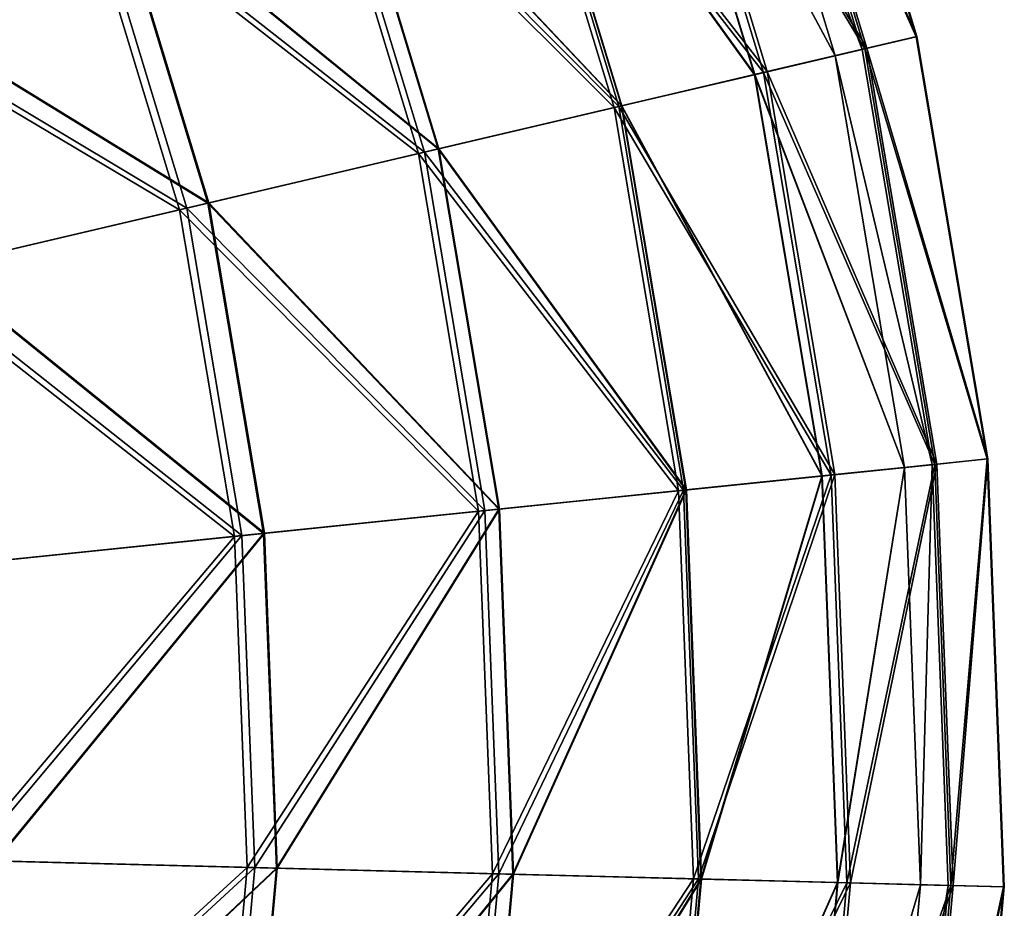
# Model space of a CAD drawing. Header units: millimetres. Extents: x 0 to 453, y 0 to 454.
# Tile 302 of 530: x 430 to 453, y 209 to 229. Entities that reach past the tile are written whole.
import ezdxf

# ---------------------------------------------------------------- set-up
doc = ezdxf.new("R2010")
doc.units = ezdxf.units.MM
doc.header["$LTSCALE"] = 25.4
doc.layers.get('0').update_dxf_attribs({"true_color": 0xff5454})

# ---------------------------------------------------------------- blocks, each defined once
blk = doc.blocks.new('KARO-V-10303.STL')
at = {"color": 7, "true_color": 0xffffff}
mesh = blk.add_polyface(dxfattribs=at)
corners = [(228.86, 3.577, 483.023), (232.84, -5.38, 492.718), (231.664, -5.656, 483.023), (229.99, 4.001, 492.718)]
mesh.append_faces([[corners[k] for k in face] for face in [(0, 1, 2), (1, 0, 3)]], dxfattribs={"vtx0": -1, "color": 7})
mesh = blk.add_polyface(dxfattribs=at)
corners = [(232.856, -5.376, 502.487), (228.907, 3.595, 512.186), (231.713, -5.645, 512.186), (230.006, 4.007, 502.487)]
mesh.append_faces([[corners[k] for k in face] for face in [(0, 1, 2), (1, 0, 3)]], dxfattribs={"vtx0": -1, "color": 7})
mesh = blk.add_polyface(dxfattribs=at)
corners = [(229.99, 4.001, 492.718), (232.856, -5.376, 502.487), (232.84, -5.38, 492.718), (230.006, 4.007, 502.487)]
mesh.append_faces([[corners[k] for k in face] for face in [(0, 1, 2), (1, 0, 3)]], dxfattribs={"vtx0": -1, "color": 7})
mesh = blk.add_polyface(dxfattribs=at)
corners = [(226.631, 2.741, 473.548), (231.664, -5.656, 483.023), (229.347, -6.201, 473.548), (228.86, 3.577, 483.023)]
mesh.append_faces([[corners[k] for k in face] for face in [(0, 1, 2), (1, 0, 3)]], dxfattribs={"vtx0": -1, "color": 7})
mesh = blk.add_polyface(dxfattribs=at)
corners = [(231.713, -5.645, 512.186), (226.709, 2.77, 521.669), (229.428, -6.181, 521.669), (228.907, 3.595, 512.186)]
mesh.append_faces([[corners[k] for k in face] for face in [(0, 1, 2), (1, 0, 3)]], dxfattribs={"vtx0": -1, "color": 7})
mesh = blk.add_polyface(dxfattribs=at)
corners = [(231.605, -5.67, 497.704), (228.206, 3.332, 487.704), (230.984, -5.816, 487.704), (228.803, 3.556, 497.704)]
mesh.append_faces([[corners[k] for k in face] for face in [(0, 1, 2), (1, 0, 3)]], dxfattribs={"vtx0": -1, "color": 7})
mesh = blk.add_polyface(dxfattribs=at)
corners = [(228.21, 3.333, 507.704), (231.605, -5.67, 497.704), (230.989, -5.815, 507.704), (228.803, 3.556, 497.704)]
mesh.append_faces([[corners[k] for k in face] for face in [(0, 1, 2), (1, 0, 3)]], dxfattribs={"vtx0": -1, "color": 7})
mesh = blk.add_polyface(dxfattribs=at)
corners = [(230.984, -5.816, 487.704), (226.429, 2.665, 477.866), (229.137, -6.25, 477.866), (228.206, 3.332, 487.704)]
mesh.append_faces([[corners[k] for k in face] for face in [(0, 1, 2), (1, 0, 3)]], dxfattribs={"vtx0": -1, "color": 7})
mesh = blk.add_polyface(dxfattribs=at)
corners = [(226.437, 2.668, 517.543), (230.989, -5.815, 507.704), (229.145, -6.248, 517.543), (228.21, 3.333, 507.704)]
mesh.append_faces([[corners[k] for k in face] for face in [(0, 1, 2), (1, 0, 3)]], dxfattribs={"vtx0": -1, "color": 7})
mesh = blk.add_polyface(dxfattribs=at)
corners = [(223.338, 1.505, 464.434), (229.347, -6.201, 473.548), (225.923, -7.005, 464.434), (226.631, 2.741, 473.548)]
mesh.append_faces([[corners[k] for k in face] for face in [(0, 1, 2), (1, 0, 3)]], dxfattribs={"vtx0": -1, "color": 7})
mesh = blk.add_polyface(dxfattribs=at)
corners = [(229.428, -6.181, 521.669), (223.446, 1.545, 530.795), (226.035, -6.979, 530.795), (226.709, 2.77, 521.669)]
mesh.append_faces([[corners[k] for k in face] for face in [(0, 1, 2), (1, 0, 3)]], dxfattribs={"vtx0": -1, "color": 7})
mesh = blk.add_polyface(dxfattribs=at)
corners = [(229.137, -6.25, 477.866), (223.5, 1.566, 468.347), (226.091, -6.965, 468.347), (226.429, 2.665, 477.866)]
mesh.append_faces([[corners[k] for k in face] for face in [(0, 1, 2), (1, 0, 3)]], dxfattribs={"vtx0": -1, "color": 7})
mesh = blk.add_polyface(dxfattribs=at)
corners = [(223.512, 1.57, 527.063), (229.145, -6.248, 517.543), (226.103, -6.963, 527.063), (226.437, 2.668, 517.543)]
mesh.append_faces([[corners[k] for k in face] for face in [(0, 1, 2), (1, 0, 3)]], dxfattribs={"vtx0": -1, "color": 7})
mesh = blk.add_polyface(dxfattribs=at)
corners = [(219.029, -0.112, 455.816), (225.923, -7.005, 464.434), (221.443, -8.058, 455.816), (223.338, 1.505, 464.434)]
mesh.append_faces([[corners[k] for k in face] for face in [(0, 1, 2), (1, 0, 3)]], dxfattribs={"vtx0": -1, "color": 7})
mesh = blk.add_polyface(dxfattribs=at)
corners = [(226.035, -6.979, 530.795), (219.165, -0.061, 539.429), (221.584, -8.024, 539.429), (223.446, 1.545, 530.795)]
mesh.append_faces([[corners[k] for k in face] for face in [(0, 1, 2), (1, 0, 3)]], dxfattribs={"vtx0": -1, "color": 7})
mesh = blk.add_polyface(dxfattribs=at)
corners = [(226.091, -6.965, 468.347), (219.467, 0.052, 459.3), (221.898, -7.951, 459.3), (223.5, 1.566, 468.347)]
mesh.append_faces([[corners[k] for k in face] for face in [(0, 1, 2), (1, 0, 3)]], dxfattribs={"vtx0": -1, "color": 7})
mesh = blk.add_polyface(dxfattribs=at)
corners = [(219.482, 0.058, 536.111), (226.103, -6.963, 527.063), (221.913, -7.947, 536.111), (223.512, 1.57, 527.063)]
mesh.append_faces([[corners[k] for k in face] for face in [(0, 1, 2), (1, 0, 3)]], dxfattribs={"vtx0": -1, "color": 7})
mesh = blk.add_polyface(dxfattribs=at)
corners = [(221.898, -7.951, 459.3), (214.394, -1.851, 450.872), (216.623, -9.19, 450.872), (219.467, 0.052, 459.3)]
mesh.append_faces([[corners[k] for k in face] for face in [(0, 1, 2), (1, 0, 3)]], dxfattribs={"vtx0": -1, "color": 7})
mesh = blk.add_polyface(dxfattribs=at)
corners = [(214.413, -1.844, 544.542), (221.913, -7.947, 536.111), (216.642, -9.185, 544.542), (219.482, 0.058, 536.111)]
mesh.append_faces([[corners[k] for k in face] for face in [(0, 1, 2), (1, 0, 3)]], dxfattribs={"vtx0": -1, "color": 7})
mesh = blk.add_polyface(dxfattribs=at)
corners = [(213.769, -2.086, 447.824), (221.443, -8.058, 455.816), (215.973, -9.342, 447.824), (219.029, -0.112, 455.816)]
mesh.append_faces([[corners[k] for k in face] for face in [(0, 1, 2), (1, 0, 3)]], dxfattribs={"vtx0": -1, "color": 7})
mesh = blk.add_polyface(dxfattribs=at)
corners = [(221.584, -8.024, 539.429), (213.931, -2.025, 547.44), (216.141, -9.303, 547.44), (219.165, -0.061, 539.429)]
mesh.append_faces([[corners[k] for k in face] for face in [(0, 1, 2), (1, 0, 3)]], dxfattribs={"vtx0": -1, "color": 7})
mesh = blk.add_polyface(dxfattribs=at)
corners = [(216.141, -9.303, 547.44), (207.821, -4.318, 554.711), (209.789, -10.795, 554.711), (213.931, -2.025, 547.44)]
mesh.append_faces([[corners[k] for k in face] for face in [(0, 1, 2), (1, 0, 3)]], dxfattribs={"vtx0": -1, "color": 7})
mesh = blk.add_polyface(dxfattribs=at)
corners = [(216.623, -9.19, 450.872), (208.363, -4.114, 443.197), (210.352, -10.663, 443.197), (214.394, -1.851, 450.872)]
mesh.append_faces([[corners[k] for k in face] for face in [(0, 1, 2), (1, 0, 3)]], dxfattribs={"vtx0": -1, "color": 7})
mesh = blk.add_polyface(dxfattribs=at)
corners = [(208.385, -4.106, 552.22), (216.642, -9.185, 544.542), (210.375, -10.658, 552.22), (214.413, -1.844, 544.542)]
mesh.append_faces([[corners[k] for k in face] for face in [(0, 1, 2), (1, 0, 3)]], dxfattribs={"vtx0": -1, "color": 7})
mesh = blk.add_polyface(dxfattribs=at)
corners = [(207.636, -4.387, 440.576), (215.973, -9.342, 447.824), (209.596, -10.841, 440.576), (213.769, -2.086, 447.824)]
mesh.append_faces([[corners[k] for k in face] for face in [(0, 1, 2), (1, 0, 3)]], dxfattribs={"vtx0": -1, "color": 7})
mesh = blk.add_polyface(dxfattribs=at)
corners = [(231.664, -5.656, 483.023), (234.466, -15.048, 492.718), (233.265, -15.172, 483.023), (232.84, -5.38, 492.718)]
mesh.append_faces([[corners[k] for k in face] for face in [(0, 1, 2), (1, 0, 3)]], dxfattribs={"vtx0": -1, "color": 7})
mesh = blk.add_polyface(dxfattribs=at)
corners = [(234.483, -15.047, 502.487), (231.713, -5.645, 512.186), (233.315, -15.167, 512.186), (232.856, -5.376, 502.487)]
mesh.append_faces([[corners[k] for k in face] for face in [(0, 1, 2), (1, 0, 3)]], dxfattribs={"vtx0": -1, "color": 7})
mesh = blk.add_polyface(dxfattribs=at)
corners = [(232.84, -5.38, 492.718), (234.483, -15.047, 502.487), (234.466, -15.048, 492.718), (232.856, -5.376, 502.487)]
mesh.append_faces([[corners[k] for k in face] for face in [(0, 1, 2), (1, 0, 3)]], dxfattribs={"vtx0": -1, "color": 7})
mesh = blk.add_polyface(dxfattribs=at)
corners = [(232.57, -15.243, 487.704), (229.137, -6.25, 477.866), (230.682, -15.438, 477.866), (230.984, -5.816, 487.704)]
mesh.append_faces([[corners[k] for k in face] for face in [(0, 1, 2), (1, 0, 3)]], dxfattribs={"vtx0": -1, "color": 7})
mesh = blk.add_polyface(dxfattribs=at)
corners = [(229.145, -6.248, 517.543), (232.574, -15.243, 507.704), (230.69, -15.437, 517.543), (230.989, -5.815, 507.704)]
mesh.append_faces([[corners[k] for k in face] for face in [(0, 1, 2), (1, 0, 3)]], dxfattribs={"vtx0": -1, "color": 7})
mesh = blk.add_polyface(dxfattribs=at)
corners = [(229.347, -6.201, 473.548), (233.265, -15.172, 483.023), (230.897, -15.416, 473.548), (231.664, -5.656, 483.023)]
mesh.append_faces([[corners[k] for k in face] for face in [(0, 1, 2), (1, 0, 3)]], dxfattribs={"vtx0": -1, "color": 7})
mesh = blk.add_polyface(dxfattribs=at)
corners = [(233.315, -15.167, 512.186), (229.428, -6.181, 521.669), (230.98, -15.407, 521.669), (231.713, -5.645, 512.186)]
mesh.append_faces([[corners[k] for k in face] for face in [(0, 1, 2), (1, 0, 3)]], dxfattribs={"vtx0": -1, "color": 7})
mesh = blk.add_polyface(dxfattribs=at)
corners = [(233.204, -15.178, 497.704), (230.984, -5.816, 487.704), (232.57, -15.243, 487.704), (231.605, -5.67, 497.704)]
mesh.append_faces([[corners[k] for k in face] for face in [(0, 1, 2), (1, 0, 3)]], dxfattribs={"vtx0": -1, "color": 7})
mesh = blk.add_polyface(dxfattribs=at)
corners = [(230.989, -5.815, 507.704), (233.204, -15.178, 497.704), (232.574, -15.243, 507.704), (231.605, -5.67, 497.704)]
mesh.append_faces([[corners[k] for k in face] for face in [(0, 1, 2), (1, 0, 3)]], dxfattribs={"vtx0": -1, "color": 7})
mesh = blk.add_polyface(dxfattribs=at)
corners = [(225.923, -7.005, 464.434), (230.897, -15.416, 473.548), (227.398, -15.776, 464.434), (229.347, -6.201, 473.548)]
mesh.append_faces([[corners[k] for k in face] for face in [(0, 1, 2), (1, 0, 3)]], dxfattribs={"vtx0": -1, "color": 7})
mesh = blk.add_polyface(dxfattribs=at)
corners = [(230.98, -15.407, 521.669), (226.035, -6.979, 530.795), (227.512, -15.764, 530.795), (229.428, -6.181, 521.669)]
mesh.append_faces([[corners[k] for k in face] for face in [(0, 1, 2), (1, 0, 3)]], dxfattribs={"vtx0": -1, "color": 7})
mesh = blk.add_polyface(dxfattribs=at)
corners = [(230.682, -15.438, 477.866), (226.091, -6.965, 468.347), (227.57, -15.758, 468.347), (229.137, -6.25, 477.866)]
mesh.append_faces([[corners[k] for k in face] for face in [(0, 1, 2), (1, 0, 3)]], dxfattribs={"vtx0": -1, "color": 7})
mesh = blk.add_polyface(dxfattribs=at)
corners = [(226.103, -6.963, 527.063), (230.69, -15.437, 517.543), (227.583, -15.757, 527.063), (229.145, -6.248, 517.543)]
mesh.append_faces([[corners[k] for k in face] for face in [(0, 1, 2), (1, 0, 3)]], dxfattribs={"vtx0": -1, "color": 7})
mesh = blk.add_polyface(dxfattribs=at)
corners = [(227.512, -15.764, 530.795), (221.584, -8.024, 539.429), (222.964, -16.232, 539.429), (226.035, -6.979, 530.795)]
mesh.append_faces([[corners[k] for k in face] for face in [(0, 1, 2), (1, 0, 3)]], dxfattribs={"vtx0": -1, "color": 7})
mesh = blk.add_polyface(dxfattribs=at)
corners = [(227.57, -15.758, 468.347), (221.898, -7.951, 459.3), (223.285, -16.199, 459.3), (226.091, -6.965, 468.347)]
mesh.append_faces([[corners[k] for k in face] for face in [(0, 1, 2), (1, 0, 3)]], dxfattribs={"vtx0": -1, "color": 7})
mesh = blk.add_polyface(dxfattribs=at)
corners = [(221.913, -7.947, 536.111), (227.583, -15.757, 527.063), (223.301, -16.197, 536.111), (226.103, -6.963, 527.063)]
mesh.append_faces([[corners[k] for k in face] for face in [(0, 1, 2), (1, 0, 3)]], dxfattribs={"vtx0": -1, "color": 7})
mesh = blk.add_polyface(dxfattribs=at)
corners = [(221.443, -8.058, 455.816), (227.398, -15.776, 464.434), (222.82, -16.247, 455.816), (225.923, -7.005, 464.434)]
mesh.append_faces([[corners[k] for k in face] for face in [(0, 1, 2), (1, 0, 3)]], dxfattribs={"vtx0": -1, "color": 7})
mesh = blk.add_polyface(dxfattribs=at)
corners = [(215.973, -9.342, 447.824), (222.82, -16.247, 455.816), (217.231, -16.822, 447.824), (221.443, -8.058, 455.816)]
mesh.append_faces([[corners[k] for k in face] for face in [(0, 1, 2), (1, 0, 3)]], dxfattribs={"vtx0": -1, "color": 7})
mesh = blk.add_polyface(dxfattribs=at)
corners = [(222.964, -16.232, 539.429), (216.141, -9.303, 547.44), (217.403, -16.804, 547.44), (221.584, -8.024, 539.429)]
mesh.append_faces([[corners[k] for k in face] for face in [(0, 1, 2), (1, 0, 3)]], dxfattribs={"vtx0": -1, "color": 7})
mesh = blk.add_polyface(dxfattribs=at)
corners = [(223.285, -16.199, 459.3), (216.623, -9.19, 450.872), (217.895, -16.753, 450.872), (221.898, -7.951, 459.3)]
mesh.append_faces([[corners[k] for k in face] for face in [(0, 1, 2), (1, 0, 3)]], dxfattribs={"vtx0": -1, "color": 7})
mesh = blk.add_polyface(dxfattribs=at)
corners = [(216.642, -9.185, 544.542), (223.301, -16.197, 536.111), (217.915, -16.751, 544.542), (221.913, -7.947, 536.111)]
mesh.append_faces([[corners[k] for k in face] for face in [(0, 1, 2), (1, 0, 3)]], dxfattribs={"vtx0": -1, "color": 7})
mesh = blk.add_polyface(dxfattribs=at)
corners = [(217.895, -16.753, 450.872), (210.352, -10.663, 443.197), (211.487, -17.413, 443.197), (216.623, -9.19, 450.872)]
mesh.append_faces([[corners[k] for k in face] for face in [(0, 1, 2), (1, 0, 3)]], dxfattribs={"vtx0": -1, "color": 7})
mesh = blk.add_polyface(dxfattribs=at)
corners = [(210.375, -10.658, 552.22), (217.915, -16.751, 544.542), (211.51, -17.41, 552.22), (216.642, -9.185, 544.542)]
mesh.append_faces([[corners[k] for k in face] for face in [(0, 1, 2), (1, 0, 3)]], dxfattribs={"vtx0": -1, "color": 7})
mesh = blk.add_polyface(dxfattribs=at)
corners = [(209.596, -10.841, 440.576), (217.231, -16.822, 447.824), (210.715, -17.492, 440.576), (215.973, -9.342, 447.824)]
mesh.append_faces([[corners[k] for k in face] for face in [(0, 1, 2), (1, 0, 3)]], dxfattribs={"vtx0": -1, "color": 7})
mesh = blk.add_polyface(dxfattribs=at)
corners = [(217.403, -16.804, 547.44), (209.789, -10.795, 554.711), (210.912, -17.472, 554.711), (216.141, -9.303, 547.44)]
mesh.append_faces([[corners[k] for k in face] for face in [(0, 1, 2), (1, 0, 3)]], dxfattribs={"vtx0": -1, "color": 7})
mesh = blk.add_polyface(dxfattribs=at)
corners = [(233.635, -24.814, 483.023), (234.466, -15.048, 492.718), (234.842, -24.845, 492.718), (233.265, -15.172, 483.023)]
mesh.append_faces([[corners[k] for k in face] for face in [(0, 1, 2), (1, 0, 3)]], dxfattribs={"vtx0": -1, "color": 7})
mesh = blk.add_polyface(dxfattribs=at)
corners = [(234.483, -15.047, 502.487), (233.686, -24.816, 512.186), (234.859, -24.846, 502.487), (233.315, -15.167, 512.186)]
mesh.append_faces([[corners[k] for k in face] for face in [(0, 1, 2), (1, 0, 3)]], dxfattribs={"vtx0": -1, "color": 7})
mesh = blk.add_polyface(dxfattribs=at)
corners = [(234.842, -24.845, 492.718), (234.483, -15.047, 502.487), (234.859, -24.846, 502.487), (234.466, -15.048, 492.718)]
mesh.append_faces([[corners[k] for k in face] for face in [(0, 1, 2), (1, 0, 3)]], dxfattribs={"vtx0": -1, "color": 7})
mesh = blk.add_polyface(dxfattribs=at)
corners = [(232.57, -15.243, 487.704), (231.04, -24.748, 477.866), (232.937, -24.796, 487.704), (230.682, -15.438, 477.866)]
mesh.append_faces([[corners[k] for k in face] for face in [(0, 1, 2), (1, 0, 3)]], dxfattribs={"vtx0": -1, "color": 7})
mesh = blk.add_polyface(dxfattribs=at)
corners = [(231.048, -24.748, 517.543), (232.574, -15.243, 507.704), (232.941, -24.797, 507.704), (230.69, -15.437, 517.543)]
mesh.append_faces([[corners[k] for k in face] for face in [(0, 1, 2), (1, 0, 3)]], dxfattribs={"vtx0": -1, "color": 7})
mesh = blk.add_polyface(dxfattribs=at)
corners = [(231.256, -24.753, 473.548), (233.265, -15.172, 483.023), (233.635, -24.814, 483.023), (230.897, -15.416, 473.548)]
mesh.append_faces([[corners[k] for k in face] for face in [(0, 1, 2), (1, 0, 3)]], dxfattribs={"vtx0": -1, "color": 7})
mesh = blk.add_polyface(dxfattribs=at)
corners = [(233.315, -15.167, 512.186), (231.339, -24.755, 521.669), (233.686, -24.816, 512.186), (230.98, -15.407, 521.669)]
mesh.append_faces([[corners[k] for k in face] for face in [(0, 1, 2), (1, 0, 3)]], dxfattribs={"vtx0": -1, "color": 7})
mesh = blk.add_polyface(dxfattribs=at)
corners = [(233.204, -15.178, 497.704), (232.937, -24.796, 487.704), (233.575, -24.813, 497.704), (232.57, -15.243, 487.704)]
mesh.append_faces([[corners[k] for k in face] for face in [(0, 1, 2), (1, 0, 3)]], dxfattribs={"vtx0": -1, "color": 7})
mesh = blk.add_polyface(dxfattribs=at)
corners = [(232.941, -24.797, 507.704), (233.204, -15.178, 497.704), (233.575, -24.813, 497.704), (232.574, -15.243, 507.704)]
mesh.append_faces([[corners[k] for k in face] for face in [(0, 1, 2), (1, 0, 3)]], dxfattribs={"vtx0": -1, "color": 7})
mesh = blk.add_polyface(dxfattribs=at)
corners = [(227.739, -24.663, 464.434), (230.897, -15.416, 473.548), (231.256, -24.753, 473.548), (227.398, -15.776, 464.434)]
mesh.append_faces([[corners[k] for k in face] for face in [(0, 1, 2), (1, 0, 3)]], dxfattribs={"vtx0": -1, "color": 7})
mesh = blk.add_polyface(dxfattribs=at)
corners = [(230.98, -15.407, 521.669), (227.854, -24.666, 530.795), (231.339, -24.755, 521.669), (227.512, -15.764, 530.795)]
mesh.append_faces([[corners[k] for k in face] for face in [(0, 1, 2), (1, 0, 3)]], dxfattribs={"vtx0": -1, "color": 7})
mesh = blk.add_polyface(dxfattribs=at)
corners = [(230.682, -15.438, 477.866), (227.913, -24.667, 468.347), (231.04, -24.748, 477.866), (227.57, -15.758, 468.347)]
mesh.append_faces([[corners[k] for k in face] for face in [(0, 1, 2), (1, 0, 3)]], dxfattribs={"vtx0": -1, "color": 7})
mesh = blk.add_polyface(dxfattribs=at)
corners = [(227.925, -24.668, 527.063), (230.69, -15.437, 517.543), (231.048, -24.748, 517.543), (227.583, -15.757, 527.063)]
mesh.append_faces([[corners[k] for k in face] for face in [(0, 1, 2), (1, 0, 3)]], dxfattribs={"vtx0": -1, "color": 7})
mesh = blk.add_polyface(dxfattribs=at)
corners = [(223.139, -24.545, 455.816), (227.398, -15.776, 464.434), (227.739, -24.663, 464.434), (222.82, -16.247, 455.816)]
mesh.append_faces([[corners[k] for k in face] for face in [(0, 1, 2), (1, 0, 3)]], dxfattribs={"vtx0": -1, "color": 7})
mesh = blk.add_polyface(dxfattribs=at)
corners = [(227.512, -15.764, 530.795), (223.284, -24.548, 539.429), (227.854, -24.666, 530.795), (222.964, -16.232, 539.429)]
mesh.append_faces([[corners[k] for k in face] for face in [(0, 1, 2), (1, 0, 3)]], dxfattribs={"vtx0": -1, "color": 7})
mesh = blk.add_polyface(dxfattribs=at)
corners = [(227.57, -15.758, 468.347), (223.606, -24.557, 459.3), (227.913, -24.667, 468.347), (223.285, -16.199, 459.3)]
mesh.append_faces([[corners[k] for k in face] for face in [(0, 1, 2), (1, 0, 3)]], dxfattribs={"vtx0": -1, "color": 7})
mesh = blk.add_polyface(dxfattribs=at)
corners = [(223.622, -24.557, 536.111), (227.583, -15.757, 527.063), (227.925, -24.668, 527.063), (223.301, -16.197, 536.111)]
mesh.append_faces([[corners[k] for k in face] for face in [(0, 1, 2), (1, 0, 3)]], dxfattribs={"vtx0": -1, "color": 7})
mesh = blk.add_polyface(dxfattribs=at)
corners = [(222.964, -16.232, 539.429), (217.695, -24.405, 547.44), (223.284, -24.548, 539.429), (217.403, -16.804, 547.44)]
mesh.append_faces([[corners[k] for k in face] for face in [(0, 1, 2), (1, 0, 3)]], dxfattribs={"vtx0": -1, "color": 7})
mesh = blk.add_polyface(dxfattribs=at)
corners = [(223.285, -16.199, 459.3), (218.19, -24.417, 450.872), (223.606, -24.557, 459.3), (217.895, -16.753, 450.872)]
mesh.append_faces([[corners[k] for k in face] for face in [(0, 1, 2), (1, 0, 3)]], dxfattribs={"vtx0": -1, "color": 7})
mesh = blk.add_polyface(dxfattribs=at)
corners = [(218.209, -24.418, 544.542), (223.301, -16.197, 536.111), (223.622, -24.557, 536.111), (217.915, -16.751, 544.542)]
mesh.append_faces([[corners[k] for k in face] for face in [(0, 1, 2), (1, 0, 3)]], dxfattribs={"vtx0": -1, "color": 7})
mesh = blk.add_polyface(dxfattribs=at)
corners = [(217.522, -24.4, 447.824), (222.82, -16.247, 455.816), (223.139, -24.545, 455.816), (217.231, -16.822, 447.824)]
mesh.append_faces([[corners[k] for k in face] for face in [(0, 1, 2), (1, 0, 3)]], dxfattribs={"vtx0": -1, "color": 7})
mesh = blk.add_polyface(dxfattribs=at)
corners = [(210.974, -24.232, 440.576), (217.231, -16.822, 447.824), (217.522, -24.4, 447.824), (210.715, -17.492, 440.576)]
mesh.append_faces([[corners[k] for k in face] for face in [(0, 1, 2), (1, 0, 3)]], dxfattribs={"vtx0": -1, "color": 7})
mesh = blk.add_polyface(dxfattribs=at)
corners = [(217.403, -16.804, 547.44), (211.172, -24.237, 554.711), (217.695, -24.405, 547.44), (210.912, -17.472, 554.711)]
mesh.append_faces([[corners[k] for k in face] for face in [(0, 1, 2), (1, 0, 3)]], dxfattribs={"vtx0": -1, "color": 7})
mesh = blk.add_polyface(dxfattribs=at)
corners = [(217.895, -16.753, 450.872), (211.75, -24.252, 443.197), (218.19, -24.417, 450.872), (211.487, -17.413, 443.197)]
mesh.append_faces([[corners[k] for k in face] for face in [(0, 1, 2), (1, 0, 3)]], dxfattribs={"vtx0": -1, "color": 7})
mesh = blk.add_polyface(dxfattribs=at)
corners = [(211.773, -24.252, 552.22), (217.915, -16.751, 544.542), (218.209, -24.418, 544.542), (211.51, -17.41, 552.22)]
mesh.append_faces([[corners[k] for k in face] for face in [(0, 1, 2), (1, 0, 3)]], dxfattribs={"vtx0": -1, "color": 7})
mesh = blk.add_polyface(dxfattribs=at)
corners = [(210.369, -30.949, 440.576), (217.522, -24.4, 447.824), (216.842, -31.954, 447.824), (210.974, -24.232, 440.576)]
mesh.append_faces([[corners[k] for k in face] for face in [(0, 1, 2), (1, 0, 3)]], dxfattribs={"vtx0": -1, "color": 7})
mesh = blk.add_polyface(dxfattribs=at)
corners = [(217.695, -24.405, 547.44), (210.564, -30.98, 554.711), (217.013, -31.98, 547.44), (211.172, -24.237, 554.711)]
mesh.append_faces([[corners[k] for k in face] for face in [(0, 1, 2), (1, 0, 3)]], dxfattribs={"vtx0": -1, "color": 7})
mesh = blk.add_polyface(dxfattribs=at)
corners = [(218.19, -24.417, 450.872), (211.136, -31.068, 443.197), (217.502, -32.056, 450.872), (211.75, -24.252, 443.197)]
mesh.append_faces([[corners[k] for k in face] for face in [(0, 1, 2), (1, 0, 3)]], dxfattribs={"vtx0": -1, "color": 7})
mesh = blk.add_polyface(dxfattribs=at)
corners = [(211.159, -31.072, 552.22), (218.209, -24.418, 544.542), (217.521, -32.059, 544.542), (211.773, -24.252, 552.22)]
mesh.append_faces([[corners[k] for k in face] for face in [(0, 1, 2), (1, 0, 3)]], dxfattribs={"vtx0": -1, "color": 7})
mesh = blk.add_polyface(dxfattribs=at)
corners = [(216.842, -31.954, 447.824), (223.139, -24.545, 455.816), (222.394, -32.815, 455.816), (217.522, -24.4, 447.824)]
mesh.append_faces([[corners[k] for k in face] for face in [(0, 1, 2), (1, 0, 3)]], dxfattribs={"vtx0": -1, "color": 7})
mesh = blk.add_polyface(dxfattribs=at)
corners = [(223.284, -24.548, 539.429), (217.013, -31.98, 547.44), (222.537, -32.837, 539.429), (217.695, -24.405, 547.44)]
mesh.append_faces([[corners[k] for k in face] for face in [(0, 1, 2), (1, 0, 3)]], dxfattribs={"vtx0": -1, "color": 7})
mesh = blk.add_polyface(dxfattribs=at)
corners = [(223.606, -24.557, 459.3), (217.502, -32.056, 450.872), (222.856, -32.887, 459.3), (218.19, -24.417, 450.872)]
mesh.append_faces([[corners[k] for k in face] for face in [(0, 1, 2), (1, 0, 3)]], dxfattribs={"vtx0": -1, "color": 7})
mesh = blk.add_polyface(dxfattribs=at)
corners = [(217.521, -32.059, 544.542), (223.622, -24.557, 536.111), (222.872, -32.889, 536.111), (218.209, -24.418, 544.542)]
mesh.append_faces([[corners[k] for k in face] for face in [(0, 1, 2), (1, 0, 3)]], dxfattribs={"vtx0": -1, "color": 7})
mesh = blk.add_polyface(dxfattribs=at)
corners = [(222.394, -32.815, 455.816), (227.739, -24.663, 464.434), (226.942, -33.521, 464.434), (223.139, -24.545, 455.816)]
mesh.append_faces([[corners[k] for k in face] for face in [(0, 1, 2), (1, 0, 3)]], dxfattribs={"vtx0": -1, "color": 7})
mesh = blk.add_polyface(dxfattribs=at)
corners = [(227.854, -24.666, 530.795), (222.537, -32.837, 539.429), (227.055, -33.538, 530.795), (223.284, -24.548, 539.429)]
mesh.append_faces([[corners[k] for k in face] for face in [(0, 1, 2), (1, 0, 3)]], dxfattribs={"vtx0": -1, "color": 7})
mesh = blk.add_polyface(dxfattribs=at)
corners = [(227.913, -24.667, 468.347), (222.856, -32.887, 459.3), (227.113, -33.547, 468.347), (223.606, -24.557, 459.3)]
mesh.append_faces([[corners[k] for k in face] for face in [(0, 1, 2), (1, 0, 3)]], dxfattribs={"vtx0": -1, "color": 7})
mesh = blk.add_polyface(dxfattribs=at)
corners = [(222.872, -32.889, 536.111), (227.925, -24.668, 527.063), (227.125, -33.549, 527.063), (223.622, -24.557, 536.111)]
mesh.append_faces([[corners[k] for k in face] for face in [(0, 1, 2), (1, 0, 3)]], dxfattribs={"vtx0": -1, "color": 7})
mesh = blk.add_polyface(dxfattribs=at)
corners = [(226.942, -33.521, 464.434), (231.256, -24.753, 473.548), (230.417, -34.06, 473.548), (227.739, -24.663, 464.434)]
mesh.append_faces([[corners[k] for k in face] for face in [(0, 1, 2), (1, 0, 3)]], dxfattribs={"vtx0": -1, "color": 7})
mesh = blk.add_polyface(dxfattribs=at)
corners = [(231.339, -24.755, 521.669), (227.055, -33.538, 530.795), (230.5, -34.073, 521.669), (227.854, -24.666, 530.795)]
mesh.append_faces([[corners[k] for k in face] for face in [(0, 1, 2), (1, 0, 3)]], dxfattribs={"vtx0": -1, "color": 7})
mesh = blk.add_polyface(dxfattribs=at)
corners = [(231.04, -24.748, 477.866), (227.113, -33.547, 468.347), (230.204, -34.027, 477.866), (227.913, -24.667, 468.347)]
mesh.append_faces([[corners[k] for k in face] for face in [(0, 1, 2), (1, 0, 3)]], dxfattribs={"vtx0": -1, "color": 7})
mesh = blk.add_polyface(dxfattribs=at)
corners = [(227.125, -33.549, 527.063), (231.048, -24.748, 517.543), (230.212, -34.028, 517.543), (227.925, -24.668, 527.063)]
mesh.append_faces([[corners[k] for k in face] for face in [(0, 1, 2), (1, 0, 3)]], dxfattribs={"vtx0": -1, "color": 7})
mesh = blk.add_polyface(dxfattribs=at)
corners = [(232.937, -24.796, 487.704), (230.204, -34.027, 477.866), (232.08, -34.318, 487.704), (231.04, -24.748, 477.866)]
mesh.append_faces([[corners[k] for k in face] for face in [(0, 1, 2), (1, 0, 3)]], dxfattribs={"vtx0": -1, "color": 7})
mesh = blk.add_polyface(dxfattribs=at)
corners = [(230.212, -34.028, 517.543), (232.941, -24.797, 507.704), (232.084, -34.319, 507.704), (231.048, -24.748, 517.543)]
mesh.append_faces([[corners[k] for k in face] for face in [(0, 1, 2), (1, 0, 3)]], dxfattribs={"vtx0": -1, "color": 7})
mesh = blk.add_polyface(dxfattribs=at)
corners = [(230.417, -34.06, 473.548), (233.635, -24.814, 483.023), (232.77, -34.425, 483.023), (231.256, -24.753, 473.548)]
mesh.append_faces([[corners[k] for k in face] for face in [(0, 1, 2), (1, 0, 3)]], dxfattribs={"vtx0": -1, "color": 7})
mesh = blk.add_polyface(dxfattribs=at)
corners = [(233.686, -24.816, 512.186), (230.5, -34.073, 521.669), (232.819, -34.433, 512.186), (231.339, -24.755, 521.669)]
mesh.append_faces([[corners[k] for k in face] for face in [(0, 1, 2), (1, 0, 3)]], dxfattribs={"vtx0": -1, "color": 7})
mesh = blk.add_polyface(dxfattribs=at)
corners = [(233.575, -24.813, 497.704), (232.08, -34.318, 487.704), (232.71, -34.416, 497.704), (232.937, -24.796, 487.704)]
mesh.append_faces([[corners[k] for k in face] for face in [(0, 1, 2), (1, 0, 3)]], dxfattribs={"vtx0": -1, "color": 7})
mesh = blk.add_polyface(dxfattribs=at)
corners = [(232.084, -34.319, 507.704), (233.575, -24.813, 497.704), (232.71, -34.416, 497.704), (232.941, -24.797, 507.704)]
mesh.append_faces([[corners[k] for k in face] for face in [(0, 1, 2), (1, 0, 3)]], dxfattribs={"vtx0": -1, "color": 7})
mesh = blk.add_polyface(dxfattribs=at)
corners = [(232.77, -34.425, 483.023), (234.842, -24.845, 492.718), (233.963, -34.61, 492.718), (233.635, -24.814, 483.023)]
mesh.append_faces([[corners[k] for k in face] for face in [(0, 1, 2), (1, 0, 3)]], dxfattribs={"vtx0": -1, "color": 7})
mesh = blk.add_polyface(dxfattribs=at)
corners = [(234.859, -24.846, 502.487), (232.819, -34.433, 512.186), (233.98, -34.613, 502.487), (233.686, -24.816, 512.186)]
mesh.append_faces([[corners[k] for k in face] for face in [(0, 1, 2), (1, 0, 3)]], dxfattribs={"vtx0": -1, "color": 7})
mesh = blk.add_polyface(dxfattribs=at)
corners = [(233.963, -34.61, 492.718), (234.859, -24.846, 502.487), (233.98, -34.613, 502.487), (234.842, -24.845, 492.718)]
mesh.append_faces([[corners[k] for k in face] for face in [(0, 1, 2), (1, 0, 3)]], dxfattribs={"vtx0": -1, "color": 7})

msp = doc.modelspace()

# ---------------------------------------------------------------- block references
at = {"color": 0}
msp.add_blockref('KARO-V-10303.STL', (218.033, 234.202, -17.81), dxfattribs=at)

doc.saveas('drawing.dxf')
